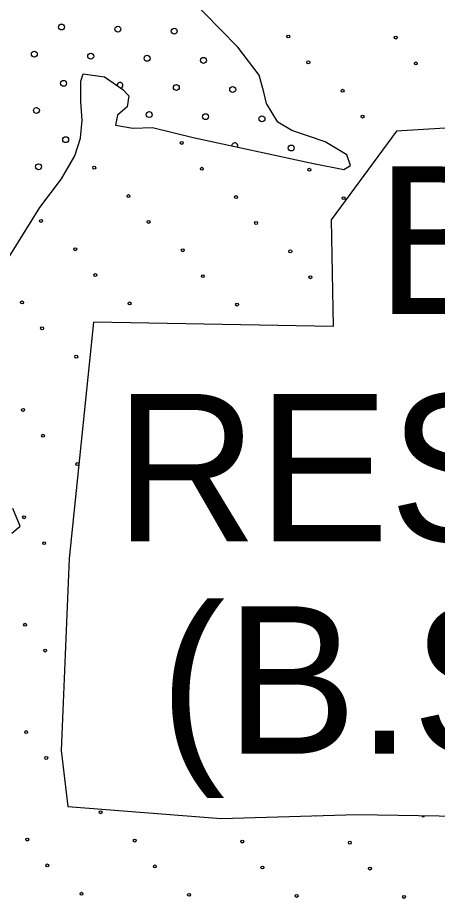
# Model space of a CAD drawing. Extents: x 1788175 to 1969470, y 584502 to 738744.
# Drawn here: x 1830572 to 1832073, y 721134 to 724287 of the extents above; entities that cross this region are included whole.
import ezdxf

# ---------------------------------------------------------------- set-up
doc = ezdxf.new("R2010")
doc.units = 0
for name, color, linetype in [('DESIGN - EROSION CONTROL - Devices', 7, 'Continuous'), ('DESIGN - SCRATCH - User 1', 7, 'Continuous'), ('DESIGN - TRAFFIC CONTROL PERMANENT - Pavement Marking Text', 7, 'Continuous'), ('DESIGN - TRANSPORTATION - Edge of Traveled Way', 7, 'Continuous'), ('SURVEY - DRAINAGE - Bridges', 7, 'Continuous')]:
    doc.layers.add(name, color=color, linetype=linetype)

msp = doc.modelspace()

# ---------------------------------------------------------------- linework, layer by layer
at = {"layer": 'DESIGN - EROSION CONTROL - Devices'}
for centre in [(1831540, 724219.1), (1831924.6, 724215.4), (1831611.8, 724126.5), (1831996.3, 724122.8), (1831734.2, 724025), (1831805.9, 723932.4), (1831159.2, 723838.3), (1830846.4, 723749.5), (1831231, 723745.7), (1831615.5, 723742), (1830968.8, 723647.9), (1831353.3, 723644.2), (1831737.9, 723640.4), (1830656, 723559), (1831040.6, 723555.3), (1831425.1, 723551.6), (1830778.4, 723457.5), (1831162.9, 723453.8), (1831547.5, 723450), (1830850.2, 723364.9), (1831234.7, 723361.2), (1831619.3, 723357.4), (1830588, 723267.1), (1830972.5, 723263.4), (1831357.1, 723259.6), (1830659.7, 723174.5), (1830782.1, 723072.9), (1830591.7, 722882.5), (1830663.5, 722789.9), (1830785.8, 722688.4), (1830595.4, 722498), (1830667.2, 722405.4), (1830599.2, 722113.4), (1830670.9, 722020.8), (1830602.9, 721728.9), (1830674.7, 721636.3), (1830868.8, 721442.1), (1830606.6, 721344.3), (1830991.2, 721340.6), (1831375.7, 721336.9), (1831760.3, 721333.1), (1830678.4, 721251.7), (1831063, 721248), (1831447.5, 721244.3), (1831832.1, 721240.5), (1830800.8, 721150.2), (1831185.3, 721146.4), (1831569.9, 721142.7), (1831954.4, 721139)]:
    msp.add_circle(centre, 5.28, dxfattribs=at)
for centre, start, end in [((1831637.9, 721434.7), 266.4737, 276.8973), ((1832022.5, 721430.9), 189.7576, 348.3859)]:
    msp.add_arc(centre, 5.28, start, end, dxfattribs=at)
at = {"layer": 'DESIGN - SCRATCH - User 1'}
for points in [[(1830497.8, 723360.9), (1830651.8, 723607), (1830729.4, 723710), (1830776.7, 723791.4), (1830797.7, 723855.2), (1830802.7, 723919.2), (1830797.8, 723985.3), (1830798.9, 724059.4), (1830807.3, 724085.3), (1830883.2, 724074.2), (1830948.6, 724029.2), (1830970.2, 724006.8), (1830963.6, 723966.9), (1830929.1, 723937.3), (1830922.5, 723901.4), (1830984.4, 723890.5), (1831054.5, 723893.4), (1831200, 723857.2), (1831630.9, 723764.8), (1831738.6, 723743.1), (1831762.8, 723756.8), (1831749.4, 723795.1), (1831672.1, 723842.3), (1831552.7, 723882.1), (1831503.1, 723912.9), (1831462.1, 723979.6), (1831452.7, 724019.7), (1831435.7, 724080.1), (1831359.2, 724181.4), (1831178, 724368.3)], [(1830497.8, 723360.9), (1830651.8, 723607), (1830729.4, 723710), (1830776.7, 723791.4), (1830797.7, 723855.2), (1830802.7, 723919.2), (1830797.8, 723985.3), (1830798.9, 724059.4), (1830807.3, 724085.3), (1830883.2, 724074.2), (1830948.6, 724029.2), (1830970.2, 724006.8), (1830963.6, 723966.9), (1830929.1, 723937.3), (1830922.5, 723901.4), (1830984.4, 723890.5), (1831054.5, 723893.4), (1831200, 723857.2), (1831630.9, 723764.8), (1831738.6, 723743.1), (1831762.8, 723756.8), (1831749.4, 723795.1), (1831672.1, 723842.3), (1831552.7, 723882.1), (1831503.1, 723912.9), (1831462.1, 723979.6), (1831452.7, 724019.7), (1831435.7, 724080.1), (1831359.2, 724181.4), (1831178, 724368.3)], [(1832430.4, 723911.4), (1831927.3, 723879.8), (1831693.9, 723562.9), (1831700.6, 723181), (1830844, 723196), (1830756.2, 722350.3), (1830727.6, 721662.9), (1830751.8, 721462.2), (1831300, 721419.5), (1831786.5, 721433.8), (1833177.2, 721411.3)], [(1830551.5, 722440.8), (1830581.9, 722466.4), (1830554.8, 722528.9)], [(1830551.5, 722440.8), (1830581.9, 722466.4), (1830554.8, 722528.9)]]:
    msp.add_lwpolyline(points, dxfattribs=at)
at = {"layer": 'DESIGN - TRAFFIC CONTROL PERMANENT - Pavement Marking Text'}
for centre in [(1830729.2, 724253.1), (1830930.8, 724245.6), (1831132.4, 724238.2), (1830632.1, 724156), (1830833.7, 724148.6), (1831035.3, 724141.1), (1831237, 724133.6), (1830736.7, 724051.5), (1831139.9, 724036.5), (1831341.5, 724029.1), (1830639.6, 723954.4), (1831042.8, 723939.5), (1831244.4, 723932), (1831446, 723924.5), (1830744.1, 723849.9), (1831550.6, 723820), (1830647.1, 723752.8)]:
    msp.add_circle(centre, 10.6, dxfattribs=at)
for centre, start, end in [((1830938.3, 724044), 288.279, 182.5819), ((1831349, 723827.5), 336.1288, 179.6431)]:
    msp.add_arc(centre, 10.6, start, end, dxfattribs=at)
at = {"layer": 'DESIGN - TRANSPORTATION - Edge of Traveled Way'}
for points in [[(1830497.8, 723360.9), (1830651.8, 723607), (1830729.4, 723710), (1830776.7, 723791.4), (1830797.7, 723855.2), (1830802.7, 723919.2), (1830797.8, 723985.3), (1830798.9, 724059.4), (1830807.3, 724085.3), (1830883.2, 724074.2), (1830948.6, 724029.2), (1830970.2, 724006.8), (1830963.6, 723966.9), (1830929.1, 723937.3), (1830922.5, 723901.4), (1830984.4, 723890.5), (1831054.5, 723893.4), (1831200, 723857.2), (1831630.9, 723764.8), (1831738.6, 723743.1), (1831762.8, 723756.8), (1831749.4, 723795.1), (1831672.1, 723842.3), (1831552.7, 723882.1), (1831503.1, 723912.9), (1831462.1, 723979.6), (1831452.7, 724019.7), (1831435.7, 724080.1), (1831359.2, 724181.4), (1831178, 724368.3)], [(1830551.5, 722440.8), (1830581.9, 722466.4), (1830554.8, 722528.9)]]:
    msp.add_lwpolyline(points, dxfattribs=at)
at = {"layer": 'SURVEY - DRAINAGE - Bridges'}
for points in [[(1830497.8, 723360.9), (1830651.8, 723607), (1830729.4, 723710), (1830776.7, 723791.4), (1830797.7, 723855.2), (1830802.7, 723919.2), (1830797.8, 723985.3), (1830798.9, 724059.4), (1830807.3, 724085.3), (1830883.2, 724074.2), (1830948.6, 724029.2), (1830970.2, 724006.8), (1830963.6, 723966.9), (1830929.1, 723937.3), (1830922.5, 723901.4), (1830984.4, 723890.5), (1831054.5, 723893.4), (1831200, 723857.2), (1831630.9, 723764.8), (1831738.6, 723743.1), (1831762.8, 723756.8), (1831749.4, 723795.1), (1831672.1, 723842.3), (1831552.7, 723882.1), (1831503.1, 723912.9), (1831462.1, 723979.6), (1831452.7, 724019.7), (1831435.7, 724080.1), (1831359.2, 724181.4), (1831178, 724368.3)], [(1830551.5, 722440.8), (1830581.9, 722466.4), (1830554.8, 722528.9)]]:
    msp.add_lwpolyline(points, dxfattribs=at)

# ---------------------------------------------------------------- texts
for s, height, p in [('BOXWELL', 528, (1831854.3, 723225.8)), ('RESERVATION', 527.999, (1830920.1, 722411.5)), ('(B.S.A.)', 528, (1831080.1, 721651.5))]:
    msp.add_text(s, height=height, dxfattribs=at).set_placement(p)

doc.saveas('drawing.dxf')
